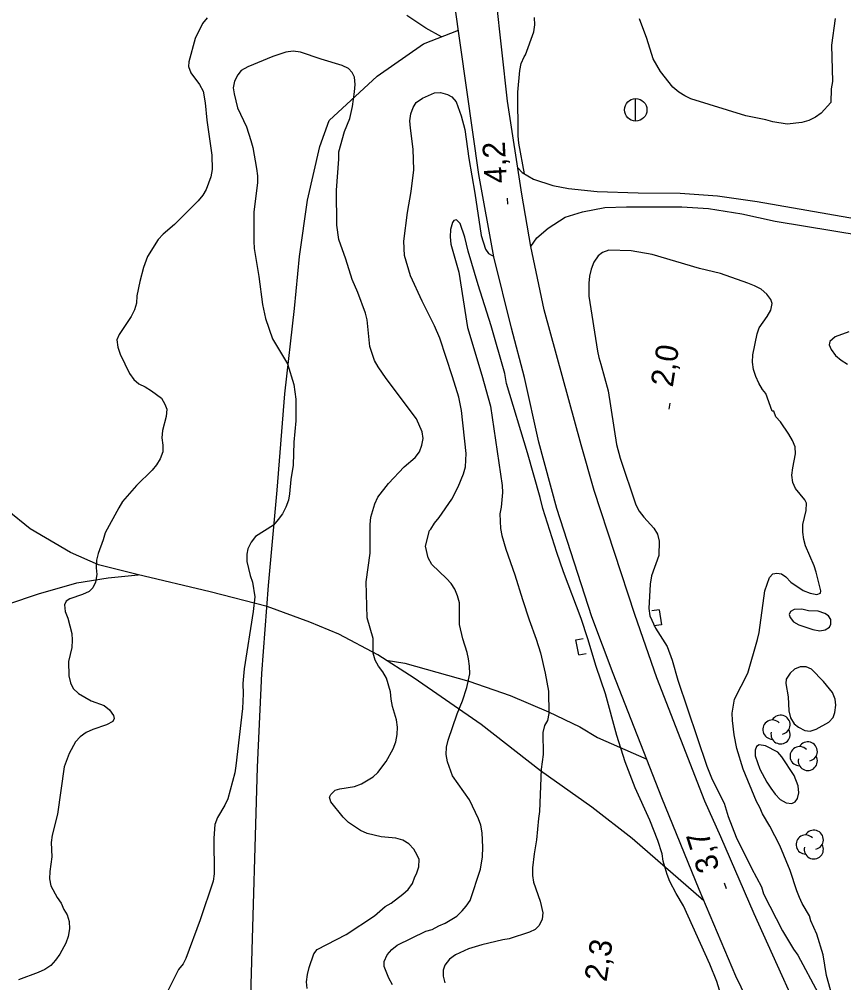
# Model space of a CAD drawing. Extents: x 282461 to 284471, y 5554090 to 5557646.
# Drawn here: x 283069.7 to 283179.7, y 5555971.9 to 5556100.6 of the extents above; entities that cross this region are included whole.
import ezdxf

# ---------------------------------------------------------------- set-up
doc = ezdxf.new("R2010")
doc.units = 0
for name, color, linetype in [('Niveau 1', 7, 'Continuous'), ('Niveau 19', 7, 'Continuous'), ('Niveau 2', 7, 'Continuous'), ('Niveau 21', 7, 'Continuous'), ('Niveau 22', 7, 'Continuous'), ('Niveau 26', 7, 'Continuous'), ('Niveau 3', 7, 'Continuous'), ('Niveau 36', 7, 'Continuous'), ('Niveau 44', 7, 'Continuous')]:
    doc.layers.add(name, color=color, linetype=linetype)

msp = doc.modelspace()

# ---------------------------------------------------------------- linework, layer by layer
at = {"layer": 'Niveau 1'}
for points in [[(283122.31, 5555989.79), (283121.67, 5555990.48), (283120.85, 5555990.99), (283119.92, 5555991.27), (283117.95, 5555991.43), (283116.1, 5555991.87), (283115.22, 5555992.27), (283113.59, 5555993.36), (283112.89, 5555994.04), (283111.25, 5555996.11), (283111.07, 5555996.75), (283111.24, 5555997.1), (283111.81, 5555997.68), (283112.45, 5555997.86), (283114.41, 5555998.17), (283115.34, 5555998.52), (283116.89, 5555999.46), (283117.52, 5556000.04), (283118.61, 5556001.5), (283119.57, 5556003.19), (283119.91, 5556004.11), (283120.08, 5556005.1), (283120.12, 5556006.08), (283120, 5556007.07), (283119.46, 5556008.85), (283119.28, 5556009.84), (283119.21, 5556010.82), (283118.67, 5556012.61), (283118.2, 5556013.47), (283117.61, 5556014.22), (283117.14, 5556015.03), (283116.9, 5556015.95), (283116.88, 5556017.92), (283116.1, 5556020.69), (283115.94, 5556025.49), (283116.48, 5556029.31), (283116.5, 5556033.13), (283116.6, 5556034.12), (283116.83, 5556035.04), (283117.11, 5556035.92), (283117.5, 5556036.79), (283118.93, 5556038.65), (283121.05, 5556040.87), (283122.49, 5556042.1), (283123.06, 5556042.85), (283123.4, 5556043.73), (283123.56, 5556044.65), (283123.44, 5556045.52), (283122.67, 5556047.25), (283118.62, 5556052.65), (283117.56, 5556054.21), (283117.09, 5556055.07), (283116.44, 5556056.92), (283116.11, 5556060.5), (283115.87, 5556061.37), (283114.86, 5556064.14), (283114.09, 5556065.87), (283113.25, 5556068.58), (283112.3, 5556071.24), (283112.05, 5556073.15), (283112, 5556077.83), (283112.31, 5556081.95), (283112.3, 5556082.93), (283113.08, 5556085.66), (283113.76, 5556087.4), (283114.15, 5556088.97), (283114.42, 5556090.94), (283114.47, 5556091.92), (283114.4, 5556092.91), (283114.1, 5556093.54), (283113.58, 5556094.06), (283112.76, 5556094.46), (283109.97, 5556095.3), (283107.18, 5556096.26), (283106.2, 5556096.37), (283105.22, 5556096.24), (283103.48, 5556095.65), (283100.14, 5556094.29), (283099.27, 5556093.81), (283098.82, 5556093.23), (283098.36, 5556092.36), (283098.2, 5556091.49), (283098.32, 5556090.68), (283098.8, 5556088.83), (283099.99, 5556086.29), (283100.58, 5556084.45), (283100.83, 5556083.52), (283101.32, 5556080.69), (283101.44, 5556079.71), (283101.45, 5556078.78), (283100.97, 5556074.9), (283100.95, 5556071.02), (283101.02, 5556070.04), (283101.63, 5556066.28), (283102.13, 5556062.52), (283102.5, 5556060.67), (283103.45, 5556057.96), (283105.46, 5556054.62), (283106.29, 5556051.85), (283106.55, 5556049.89), (283106.57, 5556046.99)], [(283106.57, 5556046.99), (283106.31, 5556044.15), (283106.23, 5556041.09), (283105.9, 5556039.17), (283105.74, 5556037.26), (283105.58, 5556036.39), (283105.24, 5556035.46), (283104.79, 5556034.59), (283104.22, 5556033.83), (283103.59, 5556033.08), (283101.17, 5556031.55), (283100.6, 5556030.79), (283100.14, 5556029.92), (283100.04, 5556029.17), (283100.05, 5556028.19), (283100.47, 5556026.34), (283100.77, 5556025.47), (283101.08, 5556023.51), (283100.86, 5556021.54), (283099.67, 5556013.89), (283099.51, 5556011.92), (283099.53, 5556010.53), (283099.43, 5556008.57), (283098.58, 5556000.92), (283098.42, 5555999.99), (283097.47, 5555996.52), (283097.07, 5555995.64), (283096.1, 5555994.02), (283095.76, 5555993.09), (283095.61, 5555991.24), (283095.66, 5555986.49), (283095.55, 5555985.51), (283093.81, 5555980.35), (283091.89, 5555975.18), (283091.55, 5555974.48), (283090.92, 5555973.73), (283089.33, 5555970.59)], [(283108.08, 5555971.15), (283108.01, 5555972.08), (283108.12, 5555973.06), (283108.34, 5555973.99), (283108.96, 5555975.79), (283109.42, 5555976.37), (283113.28, 5555978.37), (283117.07, 5555980.89), (283118.51, 5555982.12), (283119.31, 5555982.59), (283120.87, 5555983.76), (283121.55, 5555984.4), (283122.13, 5555985.21), (283122.46, 5555986.09), (283122.69, 5555986.49), (283122.97, 5555987.42), (283123.02, 5555988.4), (283122.78, 5555988.98), (283122.31, 5555989.79)]]:
    msp.add_lwpolyline(points, dxfattribs=at)
at = {"layer": 'Niveau 19'}
for points in [[(283136.2, 5556080.79), (283136.77, 5556080.19), (283138.28, 5556079.26), (283140.89, 5556078.44), (283142.97, 5556078.04), (283146.8, 5556077.65), (283152.25, 5556077.45), (283157.87, 5556077.43), (283162.86, 5556077.06), (283168.15, 5556076.3), (283189.83, 5556072.53), (283198.2, 5556071.35), (283206.22, 5556069.81), (283226.4, 5556065.66), (283233.72, 5556064.25), (283238.66, 5556063.16), (283246.45, 5556061.2), (283251.16, 5556059.69), (283253.73, 5556058.44), (283260.27, 5556054.09), (283264.35, 5556051.52)], [(283137.93, 5556070.3), (283138.76, 5556071.44), (283140.25, 5556072.75), (283142.54, 5556074.2), (283144.85, 5556074.9), (283147.8, 5556075.49), (283150.7, 5556075.58), (283158.12, 5556075.57), (283161.66, 5556075.37), (283166.13, 5556074.63), (283170.55, 5556073.69), (283185.96, 5556071.12)]]:
    msp.add_lwpolyline(points, dxfattribs=at)
at = {"layer": 'Niveau 2'}
for points in [[(283094.72, 5556100.84), (283094.09, 5556100.08), (283093.12, 5556098.05), (283092.28, 5556094.97), (283092.23, 5556094.33), (283092.53, 5556093.47), (283093.71, 5556091.91), (283094.18, 5556091.05), (283094.48, 5556089.49), (283094.68, 5556087.17), (283095.36, 5556082.48), (283095.38, 5556080.57), (283095.22, 5556079.59), (283094.6, 5556077.9), (283094.14, 5556077.14), (283093.51, 5556076.38), (283090.36, 5556073.23), (283088.86, 5556071.94), (283088.18, 5556071.24), (283086.75, 5556068.97), (283086.24, 5556067.46), (283085.74, 5556065.6), (283085.35, 5556063.68), (283085.31, 5556062.7), (283085.03, 5556061.83), (283084.57, 5556060.95), (283082.97, 5556058.51), (283082.69, 5556057.81), (283082.82, 5556056.83), (283083.11, 5556055.9), (283084.36, 5556053.31), (283084.95, 5556052.5), (283085.59, 5556051.93), (283086.46, 5556051.53), (283087.28, 5556051.02), (283088.62, 5556050.04), (283089.09, 5556049.24), (283089.33, 5556048.54), (283089.28, 5556047.56), (283088.78, 5556045.7), (283088.67, 5556044.71), (283088.8, 5556043.73), (283088.81, 5556042.86), (283088.47, 5556041.93), (283087.96, 5556041.12), (283087.38, 5556040.42), (283085.32, 5556038.37), (283083.43, 5556036.21), (283082.92, 5556035.4)], [(283137.09, 5556079.98), (283136.33, 5556084.07), (283136.26, 5556085.05), (283136.2, 5556090.9), (283136.46, 5556093.8), (283136.63, 5556094.73), (283137.03, 5556095.6), (283137.25, 5556095.9), (283138.33, 5556098.98), (283138.49, 5556099.91), (283138.42, 5556100.89)], [(283178.59, 5556100.74), (283178.1, 5556097.19), (283178.21, 5556092.32), (283178.04, 5556091.34), (283178, 5556089.54), (283176.68, 5556088.08), (283175.93, 5556087.55), (283175.06, 5556087.13), (283174.14, 5556086.83), (283172.17, 5556086.64), (283170.25, 5556086.92), (283169.32, 5556087.2), (283166.64, 5556087.75), (283159.31, 5556090.01), (283158.49, 5556090.41), (283157.68, 5556090.92), (283156.92, 5556091.55), (283155.27, 5556093.68), (283154.27, 5556095.36), (283153.43, 5556098.07), (283152.47, 5556100.68)], [(283130.96, 5555993.83), (283129.77, 5555996.37), (283127.48, 5555999.59), (283126.83, 5556001.44), (283126.64, 5556002.42), (283126.69, 5556003.41), (283126.91, 5556004.34), (283128.09, 5556007.88), (283128.83, 5556009.62), (283129.39, 5556011.37), (283129.78, 5556013.22), (283129.77, 5556014.21), (283129.64, 5556015.19), (283129.46, 5556016.06), (283128.86, 5556017.9), (283128.44, 5556019.81), (283128.41, 5556022.71), (283128.17, 5556023.63), (283127.81, 5556024.5), (283127.29, 5556025.25), (283126.7, 5556025.94), (283124.71, 5556027.83), (283124.24, 5556028.69), (283123.87, 5556030.25), (283124.43, 5556032.34), (283124.61, 5556032.52), (283125.06, 5556033.33), (283125.69, 5556034.09), (283127.41, 5556036.54), (283128.26, 5556038.17), (283128.94, 5556039.91), (283129.22, 5556040.84), (283129.32, 5556042.64), (283128.68, 5556048.37), (283128.31, 5556050.16), (283127.48, 5556052.88), (283125.8, 5556058.02), (283125.09, 5556059.69), (283123.44, 5556062.98), (283121.89, 5556066.38), (283121.06, 5556069.1), (283120.98, 5556071.01), (283121.46, 5556074.84), (283121.96, 5556077.62), (283122.33, 5556080.52), (283122.25, 5556083.3), (283121.87, 5556086.08), (283121.81, 5556087.07), (283121.91, 5556087.99), (283122.25, 5556088.87), (283122.65, 5556089.51), (283123.46, 5556090.09), (283125.07, 5556090.8), (283125.88, 5556090.87), (283126.81, 5556090.59), (283127.4, 5556090.3), (283127.98, 5556089.61), (283128.64, 5556087.76), (283129.12, 5556085.91), (283129.68, 5556082.04), (283130.48, 5556077.41), (283131.29, 5556071.74), (283131.89, 5556069.95), (283132.3, 5556069.37), (283132.77, 5556069.09), (283132.92, 5556069.09)], [(283134.49, 5556053.31), (283132.63, 5556059.67), (283130.89, 5556065.17), (283129.57, 5556069.68), (283129.15, 5556071.53), (283128.49, 5556073.38), (283128.02, 5556073.84), (283127.67, 5556073.78), (283127.5, 5556073.49), (283127.22, 5556072.56), (283127.17, 5556071.57), (283127.24, 5556070.58), (283128.32, 5556066.88), (283129.5, 5556059.47), (283131.42, 5556053.11), (283132.56, 5556048.95), (283134.11, 5556038.35), (283134.18, 5556037.43), (283133.97, 5556035.45), (283133.8, 5556034.58), (283133.88, 5556032.61), (283134.06, 5556031.69), (283134.6, 5556029.84), (283135.8, 5556026.43), (283136.82, 5556023.13), (283137.71, 5556020.42), (283138.67, 5556017.82), (283139.21, 5556016.02), (283139.87, 5556013.31), (283140.3, 5556010.87), (283140.33, 5556007.92), (283140.16, 5556006.99), (283139.77, 5556006.29), (283139.54, 5556005.36), (283139.57, 5556002.41), (283139.3, 5556000.49), (283139.12, 5555994.81), (283138.96, 5555993.88), (283138.7, 5555991.04), (283138.37, 5555989.18), (283138.15, 5555987.27), (283138.16, 5555986.28), (283138.29, 5555985.36), (283139.18, 5555982.82), (283139.55, 5555981.26), (283139.44, 5555980.44), (283139.04, 5555979.57), (283138.53, 5555979.05), (283137.77, 5555978.69), (283135.06, 5555977.8), (283134.19, 5555977.68), (283131.41, 5555977.01), (283129.62, 5555976.48), (283127.89, 5555975.65), (283127.08, 5555975.07), (283126.45, 5555974.31), (283126.23, 5555973.61), (283126.23, 5555972.8), (283126.48, 5555971.93)], [(283151.33, 5556069.7), (283148.37, 5556069.79), (283147.5, 5556069.49), (283146.92, 5556069.02), (283146.35, 5556068.2), (283146.01, 5556067.27), (283145.79, 5556066.34), (283145.68, 5556065.41), (283145.7, 5556063.67), (283146.82, 5556056.32), (283147, 5556055.45), (283147.3, 5556054.59), (283148.26, 5556051), (283149.37, 5556043.82), (283149.86, 5556042.03), (283151.95, 5556035.78), (283152.42, 5556034.92), (283153.01, 5556034.11), (283154.36, 5556032.68), (283154.83, 5556031.87), (283155.07, 5556030.94), (283155.03, 5556029.03), (283154.07, 5556026.3), (283153.85, 5556025.19)], [(283178.17, 5555970.17), (283177.39, 5555972.89), (283176.96, 5555975.66), (283176.12, 5555978.44), (283175.34, 5555980.23), (283175.16, 5555980.86), (283174.16, 5555982.54), (283173.81, 5555983.34), (283173.45, 5555984.21), (283172.55, 5555986.93), (283171.19, 5555990.28), (283169.83, 5555992.87), (283168.88, 5555994.49), (283168.53, 5555995.35), (283168.05, 5555996.16), (283166.27, 5556000.49), (283165.43, 5556003.21), (283165.07, 5556005.06), (283164.88, 5556006.97), (283164.81, 5556007.96), (283165.14, 5556009.81), (283166.9, 5556013.31), (283168.19, 5556017.78), (283168.42, 5556018.71), (283169.17, 5556024.28), (283169.79, 5556026.09), (283170.25, 5556026.55), (283170.78, 5556026.67), (283171.41, 5556026.56), (283172, 5556026.16), (283172.64, 5556025.47), (283174.28, 5556024.33), (283175.21, 5556023.99), (283176.14, 5556023.82), (283176.6, 5556024), (283176.66, 5556024.29), (283176.05, 5556026.78), (283175.76, 5556027.64), (283174.63, 5556030.3), (283174.39, 5556031.17), (283174.26, 5556032.15), (283174.25, 5556033.14), (283174.7, 5556035), (283174.75, 5556035.98), (283174.51, 5556036.45), (283173.28, 5556037.94), (283172.92, 5556038.75), (283172.8, 5556039.74), (283172.9, 5556040.72), (283173.29, 5556042.58), (283173.22, 5556043.51), (283172.87, 5556044.37), (283172.39, 5556045.24), (283171.28, 5556046.85), (283170.63, 5556047.54), (283170.39, 5556048.3), (283170.16, 5556048.29), (283169.32, 5556050.66), (283168.86, 5556051.18), (283168.38, 5556052.05), (283167.97, 5556052.91), (283167.67, 5556053.84), (283167.54, 5556054.82), (283167.59, 5556055.81), (283168.14, 5556058.6), (283168.43, 5556059.41), (283169.51, 5556060.93), (283169.97, 5556061.8), (283170.14, 5556062.67), (283169.96, 5556063.19), (283169.43, 5556063.94), (283168.67, 5556064.57), (283167.79, 5556065.03), (283166.92, 5556065.37), (283163.25, 5556066.67), (283160.46, 5556067.34), (283154.12, 5556069.2), (283151.33, 5556069.7)], [(283180.39, 5556058.88), (283178.59, 5556058.23), (283177.85, 5556057.58), (283177.79, 5556057.17), (283178.03, 5556056.54), (283178.62, 5556055.73), (283179.38, 5556055.1), (283180.2, 5556054.59)], [(283163.32, 5555970.39), (283162.78, 5555972.12), (283161.83, 5555974.43), (283158.33, 5555982.23), (283157.33, 5555983.84), (283156.5, 5555985.46), (283156.14, 5555986.38), (283155.6, 5555988.17), (283155.48, 5555989.16), (283154.88, 5555990.95), (283153.81, 5555993.66), (283151.85, 5555997.99), (283150.54, 5556001.46), (283149.41, 5556004.98), (283147.9, 5556010.53), (283146.65, 5556014.18), (283145.57, 5556017.88), (283144.67, 5556020.59), (283142.29, 5556026.83), (283141.39, 5556029.43), (283139.54, 5556035.27), (283139.18, 5556036.77), (283137.49, 5556042.73), (283134.68, 5556051.98), (283134.49, 5556053.31)], [(283082.92, 5556035.4), (283081.1, 5556032.02), (283080.87, 5556031.1), (283080.2, 5556029.29), (283079.97, 5556028.37), (283079.93, 5556027.38), (283079.99, 5556026.46), (283079.83, 5556025.47), (283079.49, 5556024.71), (283078.97, 5556024.19), (283078.11, 5556023.78), (283076.38, 5556023.24), (283075.92, 5556022.89), (283075.69, 5556022.42), (283075.76, 5556021.55), (283076.11, 5556020.63), (283076.65, 5556018.61), (283076.72, 5556017.68), (283076.67, 5556016.7), (283076.23, 5556014.84), (283076.25, 5556012.93), (283076.49, 5556012.01), (283076.84, 5556011.26), (283077.55, 5556010.57), (283079.24, 5556009.6), (283080.98, 5556008.98), (283081.68, 5556008.4), (283082.21, 5556007.66), (283082.33, 5556007.25), (283082.16, 5556006.85), (283081.3, 5556006.38), (283079.45, 5556005.78), (283078.58, 5556005.37), (283077.78, 5556004.78), (283077.15, 5556004.14), (283076.29, 5556002.57), (283075.62, 5556000.77), (283074.75, 5555994.45), (283074.03, 5555991.67), (283073.92, 5555990.68), (283074, 5555988.77), (283073.73, 5555986.8), (283073.68, 5555985.82), (283073.87, 5555984.89), (283074.69, 5555983.34), (283075.22, 5555982.59), (283075.58, 5555981.72), (283076.05, 5555981.03), (283076.29, 5555980.11), (283076.36, 5555979.12), (283076.19, 5555978.14), (283075.85, 5555977.21), (283075.06, 5555975.76), (283074.49, 5555974.94), (283073.86, 5555974.24), (283073.05, 5555973.71), (283072.19, 5555973.3), (283069.53, 5555972.35)], [(283153.85, 5556025.19), (283153.71, 5556021.95), (283153.83, 5556020.96), (283154.6, 5556019.29), (283156.14, 5556016.87), (283156.79, 5556015.02), (283157.57, 5556012.36), (283161.45, 5556000.86), (283162.17, 5555999.07), (283163.76, 5555995.95), (283164.3, 5555994.16), (283165.37, 5555991.39), (283167.39, 5555987.23), (283168.75, 5555984.75), (283168.99, 5555983.82), (283171.53, 5555978.86), (283173, 5555976.44), (283173.59, 5555975.64), (283176.31, 5555970.56)], [(283176.3, 5556021.56), (283175.03, 5556021.61), (283174.1, 5556021.83), (283173.11, 5556021.82), (283172.59, 5556021.53), (283172.42, 5556021.12), (283172.54, 5556020.72), (283173.01, 5556020.14), (283173.71, 5556019.74), (283175.57, 5556019.12), (283176.5, 5556018.95), (283177.25, 5556019.08), (283177.83, 5556019.43), (283178, 5556019.84), (283177.99, 5556020.47), (283177.7, 5556020.93), (283177.17, 5556021.28), (283176.3, 5556021.56)], [(283177.03, 5556012.18), (283175.39, 5556013.85), (283174.69, 5556014.13), (283173.88, 5556014.12), (283173.13, 5556013.83), (283172.55, 5556013.3), (283172.04, 5556012.49), (283171.99, 5556011.91), (283172.3, 5556010.11), (283172.37, 5556008.26), (283172.61, 5556007.34), (283173.08, 5556006.53), (283173.67, 5556006.07), (283174.54, 5556005.62), (283175.24, 5556005.56), (283176.05, 5556005.8), (283177.72, 5556006.74), (283178.29, 5556007.39), (283178.52, 5556008.03), (283178.68, 5556009.01), (283178.56, 5556009.82), (283178.2, 5556010.69), (283177.03, 5556012.18)], [(283173.09, 5555999.64), (283171.45, 5556002.11), (283170.92, 5556002.75), (283169.29, 5556003.6), (283168.42, 5556003.71), (283168.07, 5556003.48), (283167.9, 5556003.01), (283167.91, 5556002.26), (283168.51, 5556000.47), (283169.45, 5555998.74), (283169.98, 5555997.93), (283170.57, 5555997.13), (283171.21, 5555996.44), (283172.03, 5555995.98), (283172.78, 5555995.87), (283173.24, 5555996.11), (283173.53, 5555996.57), (283173.7, 5555997.33), (283173.63, 5555998.25), (283173.09, 5555999.64)], [(283119.47, 5555971.68), (283119, 5555972.54), (283118.35, 5555974.1), (283118.34, 5555974.79), (283118.74, 5555975.67), (283119.37, 5555976.37), (283120.11, 5555976.95), (283123.92, 5555978.84), (283124.79, 5555979.07), (283125.65, 5555979.55), (283126.52, 5555979.9), (283128.07, 5555980.84), (283128.76, 5555981.54), (283129.33, 5555982.18), (283129.85, 5555982.94), (283131.2, 5555987.12), (283131.47, 5555988.74), (283131.52, 5555990.07), (283131.44, 5555991.98), (283131.25, 5555992.97), (283130.96, 5555993.83)]]:
    msp.add_lwpolyline(points, dxfattribs=at)
at = {"layer": 'Niveau 21'}
for points in [[(283210.02, 5555886.79), (283194.19, 5555922.09), (283191.04, 5555930.02), (283185.53, 5555942.25), (283176.06, 5555962.72), (283167.76, 5555981.13), (283163.31, 5555991.43), (283161.17, 5555996.19), (283154.74, 5556012.65), (283151.83, 5556021.11), (283146.39, 5556037.71), (283144.65, 5556043.78), (283139.73, 5556061.83), (283137.93, 5556070.3), (283136.74, 5556077.29), (283134.83, 5556089.69), (283133.32, 5556103.44)], [(283201.74, 5555890.26), (283191.84, 5555912.81), (283188.16, 5555921.72), (283183.3, 5555932.74), (283180.34, 5555939.14), (283177.85, 5555945.08), (283172.05, 5555957.85), (283167.48, 5555968.33), (283165.29, 5555972.82), (283160.42, 5555984.4), (283155.43, 5555996.63), (283148.95, 5556013.26), (283146.09, 5556020.83), (283141.43, 5556035.27), (283139.03, 5556044.13), (283137.09, 5556052.77), (283135.35, 5556059.36), (283133, 5556068.92), (283130.99, 5556079.92), (283127.75, 5556102.85)]]:
    msp.add_lwpolyline(points, dxfattribs=at)
at = {"layer": 'Niveau 22'}
for points in [[(283126.02, 5556098.3), (283123.94, 5556099.44), (283121.37, 5556101.15)], [(283095.06, 5555902.2), (283095.58, 5555907.98), (283096.96, 5555913.5), (283097.11, 5555918.08), (283097.51, 5555924.09), (283098.58, 5555932.88), (283099.33, 5555948.67), (283100.36, 5555961.17), (283100.6, 5555971.69), (283101.47, 5556000.73), (283102.04, 5556013.23), (283102.94, 5556025), (283104.09, 5556037.74), (283105.12, 5556050.59), (283106.41, 5556061.99), (283107.04, 5556068.94), (283108.12, 5556076.47), (283109.77, 5556083.63), (283111.01, 5556087.11), (283117.42, 5556093.05), (283123.62, 5556097.36), (283128.27, 5556099.17)], [(283161.05, 5555982.88), (283151.48, 5555991.21), (283146.09, 5555995.4), (283139.21, 5556000.26), (283131.29, 5556006.43), (283122.38, 5556012.61), (283117.51, 5556015.74), (283112.29, 5556018.52), (283108.45, 5556020.11), (283102.73, 5556022.18), (283095.15, 5556024.15), (283085.37, 5556026.46), (283080.24, 5556027.76), (283076.49, 5556029.42), (283071.1, 5556032.57), (283068.03, 5556035.05)], [(282959.97, 5555967.83), (282962, 5555969.94), (282965.04, 5555972.46), (282972.09, 5555977.43), (282974.48, 5555978.95), (282977.3, 5555980.18), (282979.2, 5555980.37), (282981.56, 5555979.98), (282985.16, 5555979.2), (282990.23, 5555978.83), (282994.01, 5555980.02), (282999.04, 5555982.21), (283005.68, 5555986.16), (283016.38, 5555993.28), (283025.56, 5555999.1), (283042.59, 5556011.1), (283047.81, 5556014.09), (283053.24, 5556016.57), (283058.31, 5556019.05), (283064, 5556021.12), (283072.23, 5556023.9), (283077.34, 5556025.38), (283081.53, 5556026.04), (283085.54, 5556026.42)], [(283118.64, 5556015.02), (283121.1, 5556014.61), (283129.65, 5556012.22), (283135.2, 5556010.32), (283140.31, 5556008.12), (283144.5, 5556006.14), (283146.82, 5556004.72), (283153.43, 5556001.79)]]:
    msp.add_lwpolyline(points, dxfattribs=at)
at = {"layer": 'Niveau 26'}
for p, q in [((283155.07, 5556021.74), (283154.08, 5556021.61)), ((283155.07, 5556021.74), (283155.37, 5556019.75)), ((283155.37, 5556019.75), (283154.38, 5556019.6)), ((283143.96, 5556017.74), (283144.94, 5556017.92)), ((283144.33, 5556015.75), (283143.96, 5556017.74)), ((283144.33, 5556015.75), (283145.32, 5556015.93))]:
    msp.add_line(p, q, dxfattribs=at)
at = {"layer": 'Niveau 3'}
for p, q in [((283134.88, 5556075.93), (283134.84, 5556076.73)), ((283156.4, 5556048.57), (283156.52, 5556049.36)), ((283164.06, 5555984.48), (283163.81, 5555985.24))]:
    msp.add_line(p, q, dxfattribs=at)
at = {"layer": 'Niveau 36'}
msp.add_line((283151.93, 5556087.03), (283151.93, 5556090.03), dxfattribs=at)
msp.add_circle((283151.94, 5556088.54), 1.5, dxfattribs=at)
at = {"layer": 'Niveau 44'}
for centre, start, end in [((283170.19, 5556005.76), 44.1154, 269.804), ((283171.28, 5556006.4), 282.2692, 149.7263), ((283171.28, 5556005.13), 166.9369, 29.6212), ((283173.82, 5556002.21), 44.1154, 269.804), ((283174.91, 5556002.84), 282.2692, 149.7263), ((283174.91, 5556001.57), 166.9369, 29.6212), ((283174.63, 5555990.4), 44.1154, 269.804), ((283175.72, 5555991.04), 282.2692, 149.7263), ((283175.72, 5555989.76), 166.9369, 29.6212)]:
    msp.add_arc(centre, 1.28, start, end, dxfattribs=at)

# ---------------------------------------------------------------- texts
at = {"layer": 'Niveau 3'}
for s, rotation, p in [('4,2  ', 93.1237, (283134.76, 5556078.81)), ('2,0  ', 81.0957, (283156.88, 5556051.41)), ('3,7  ', 108.1866, (283163.19, 5555987.23)), ('2,3  ', 81.0957, (283148.03, 5555971.98))]:
    msp.add_text(s, height=3, rotation=rotation, dxfattribs=at).set_placement(p)

doc.saveas('drawing.dxf')
